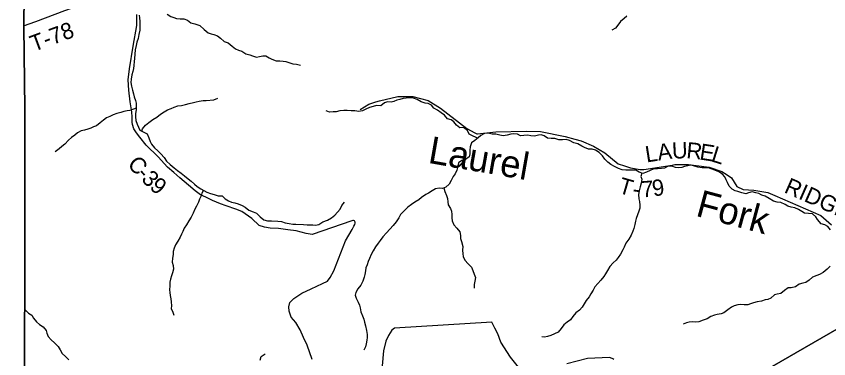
# Model space of a CAD drawing. Extents: x 1624196 to 2029251, y 146837 to 440034.
# Drawn here: x 1749573 to 1764582, y 325395 to 331725 of the extents above; entities that cross this region are included whole.
import ezdxf

# ---------------------------------------------------------------- set-up
doc = ezdxf.new("R2010")
doc.units = 0
for name, color, linetype in [('GM_X_Adjacent_County', 7, 'Continuous'), ('GM_X_County', 7, 'Continuous'), ('GM_X_County_Road', 7, 'Continuous'), ('GM_X_County_Road_Text', 7, 'Continuous'), ('GM_X_Minor_River', 7, 'Continuous'), ('GM_X_Minor_River_Text', 7, 'Continuous'), ('GM_X_Township', 7, 'Continuous'), ('GM_X_Township_Road', 7, 'Continuous'), ('GM_X_Township_Road_Text', 7, 'Continuous'), ('GM_X_Township_ROW', 7, 'Continuous')]:
    doc.layers.add(name, color=color, linetype=linetype)

msp = doc.modelspace()

# ---------------------------------------------------------------- linework, layer by layer
at = {"layer": 'GM_X_Adjacent_County'}
msp.add_lwpolyline([(1749664, 354140), (1749675, 353340), (1749751, 348058), (1749743, 339646), (1749737, 333977), (1749714, 331531), (1749733, 330019), (1749726, 322498), (1749723, 319624), (1749639, 314429), (1749573, 310374), (1749573, 310345), (1749586, 306557), (1749590, 305214), (1749604, 300900)], dxfattribs=at)
at = {"layer": 'GM_X_County'}
msp.add_lwpolyline([(1749604, 300900), (1749590, 305214), (1749586, 306557), (1749573, 310345), (1749573, 310374), (1749639, 314429), (1749723, 319624), (1749726, 322498), (1749733, 330019), (1749714, 331531), (1749737, 333977), (1749743, 339646), (1749751, 348058), (1749675, 353340), (1749664, 354140)], dxfattribs=at)
at = {"layer": 'GM_X_County_Road'}
for points in [[(1755042, 325382), (1754946, 325645), (1754881, 325791), (1754815, 325931), (1754737, 326068), (1754652, 326162), (1754615, 326273), (1754610, 326356), (1754629, 326436), (1754698, 326507), (1754849, 326605), (1755021, 326687), (1755232, 326786), (1755322, 326831), (1755375, 326896), (1755438, 327019), (1755658, 327577), (1755779, 327786), (1755809, 327845), (1755829, 327879), (1755834, 327902), (1755836, 327921), (1755829, 327933), (1755822, 327941), (1755806, 327948), (1755792, 327951), (1755772, 327944), (1755770, 327941), (1755037, 327690), (1754931, 327711), (1754744, 327761), (1754591, 327779), (1754415, 327803), (1754262, 327808), (1754160, 327824), (1754063, 327859), (1753924, 327986), (1753738, 328118), (1753627, 328161), (1753452, 328219), (1753349, 328258), (1753196, 328317), (1753075, 328384), (1752975, 328423), (1752880, 328500), (1752752, 328605), (1752594, 328739), (1752485, 328836), (1752366, 328935), (1752193, 329126), (1751976, 329340), (1751856, 329489), (1751793, 329570), (1751746, 329646), (1751723, 329726), (1751713, 329770), (1751714, 329862), (1751707, 329960), (1751677, 330145), (1751654, 330357), (1751640, 330547), (1751664, 330754), (1751733, 331170), (1751803, 331554), (1751798, 331758)], [(1758853, 325238), (1758706, 325427), (1758523, 325700), (1758467, 325856), (1758413, 325959), (1758358, 326071), (1756562, 325962), (1756510, 325924), (1756447, 325825), (1756400, 325722), (1756358, 325543), (1756303, 324919)], [(1760610, 325384), (1760592, 325396), (1760549, 325415), (1760532, 325418), (1760125, 325401), (1759742, 325302)]]:
    msp.add_lwpolyline(points, dxfattribs=at)
at = {"layer": 'GM_X_Minor_River'}
for points in [[(1751841, 331745), (1751848, 331693), (1751855, 331627), (1751853, 331469), (1751839, 331389), (1751824, 331313), (1751803, 331245), (1751786, 331187), (1751770, 331106), (1751761, 331024), (1751756, 330941), (1751749, 330888), (1751746, 330817), (1751741, 330761), (1751728, 330704), (1751707, 330644), (1751693, 330564), (1751690, 330502), (1751703, 330430), (1751720, 330361), (1751741, 330293), (1751754, 330238), (1751773, 330170), (1751786, 330118), (1751789, 330060), (1751786, 329994), (1751775, 329930), (1751774, 329864), (1751785, 329797), (1751804, 329729), (1751833, 329672), (1751858, 329620), (1751930, 329583), (1751991, 329552), (1752020, 329479), (1752045, 329412), (1752072, 329362), (1752127, 329293), (1752187, 329236), (1752244, 329185), (1752307, 329116), (1752350, 329049), (1752417, 328982), (1752488, 328925), (1752551, 328872), (1752617, 328823), (1752684, 328773), (1752751, 328718), (1752805, 328679), (1752866, 328620), (1752917, 328579), (1752985, 328536), (1753040, 328503), (1753096, 328474), (1753160, 328447), (1753228, 328428), (1753301, 328405), (1753374, 328406), (1753431, 328353), (1753492, 328314), (1753552, 328289), (1753608, 328278), (1753672, 328259), (1753746, 328230), (1753803, 328195), (1753870, 328140), (1753950, 328108), (1754010, 328083), (1754077, 328016), (1754146, 327965), (1754216, 327944), (1754286, 327941), (1754406, 327939)], [(1752361, 331761), (1752430, 331722), (1752482, 331699), (1752536, 331680), (1752604, 331679), (1752668, 331678), (1752738, 331651), (1752801, 331604), (1752873, 331585), (1752962, 331551), (1753047, 331480), (1753121, 331421), (1753172, 331398), (1753226, 331387), (1753290, 331364), (1753347, 331317), (1753413, 331260), (1753488, 331233), (1753560, 331173), (1753623, 331122), (1753679, 331099), (1753741, 331080), (1753814, 331029), (1753888, 331014), (1753940, 330995), (1754011, 330968), (1754064, 330981), (1754128, 330994), (1754182, 330991), (1754244, 330958), (1754297, 330933), (1754377, 330902), (1754441, 330899), (1754501, 330894), (1754553, 330889), (1754629, 330862), (1754681, 330845), (1754747, 330840), (1754821, 330821)], [(1760852, 331727), (1760801, 331682), (1760734, 331626), (1760683, 331561), (1760640, 331503), (1760574, 331468)], [(1751892, 329602), (1751907, 329647), (1751962, 329712), (1752021, 329759), (1752098, 329814), (1752169, 329861), (1752240, 329916), (1752303, 329959), (1752365, 329996), (1752434, 330021), (1752491, 330044), (1752557, 330071), (1752623, 330078), (1752698, 330093), (1752766, 330110), (1752845, 330133), (1752897, 330146), (1752949, 330157), (1753024, 330166), (1753080, 330165), (1753225, 330183), (1753299, 330208)], [(1758096, 329471), (1758068, 329483), (1758004, 329516), (1757942, 329548), (1757907, 329613), (1757836, 329666), (1757765, 329665), (1757704, 329710), (1757658, 329773), (1757607, 329811), (1757537, 329828), (1757481, 329897), (1757422, 329940), (1757354, 329987), (1757284, 330024), (1757243, 330083), (1757181, 330110), (1757125, 330116), (1757055, 330145), (1756981, 330184), (1756912, 330211), (1756841, 330218), (1756773, 330213), (1756721, 330207), (1756659, 330188), (1756602, 330175), (1756550, 330151), (1756500, 330138), (1756431, 330145), (1756375, 330125), (1756306, 330068), (1756230, 330073), (1756168, 330057), (1756099, 330038), (1756031, 330009), (1755970, 329979), (1755900, 329966), (1755828, 329979), (1755758, 329974), (1755688, 329983), (1755623, 329984), (1755549, 329974), (1755483, 329961), (1755429, 329958), (1755362, 329955), (1755297, 329977)], [(1751788, 330027), (1751742, 330010), (1751674, 329983), (1751623, 329978), (1751559, 329967), (1751503, 329948), (1751430, 329927), (1751364, 329900), (1751301, 329875), (1751238, 329848), (1751182, 329807), (1751125, 329756), (1751054, 329701), (1751001, 329681), (1750949, 329654), (1750898, 329639), (1750832, 329622), (1750775, 329605), (1750707, 329570), (1750656, 329527), (1750591, 329484), (1750536, 329436), (1750471, 329361), (1750418, 329318), (1750363, 329273), (1750290, 329216)], [(1761082, 328845), (1761017, 328880), (1760951, 328882), (1760884, 328881), (1760834, 328882), (1760764, 328889), (1760698, 328911), (1760627, 328948), (1760559, 328987), (1760501, 329030), (1760444, 329083), (1760404, 329146), (1760343, 329205), (1760273, 329252), (1760211, 329266), (1760143, 329271), (1760073, 329300), (1760019, 329325), (1759946, 329366), (1759874, 329387), (1759796, 329426), (1759730, 329447), (1759662, 329442), (1759598, 329442), (1759522, 329465), (1759455, 329466), (1759387, 329471), (1759324, 329516), (1759270, 329531), (1759220, 329529), (1759149, 329510), (1759077, 329517), (1759023, 329524), (1758951, 329520), (1758889, 329517), (1758833, 329546), (1758763, 329553), (1758708, 329545), (1758640, 329526), (1758570, 329517), (1758504, 329524), (1758430, 329543), (1758362, 329545), (1758292, 329562), (1758225, 329557), (1758155, 329522), (1758104, 329478), (1758047, 329427), (1757981, 329385), (1757956, 329311), (1757955, 329251), (1757954, 329181), (1757940, 329129), (1757873, 329080), (1757802, 329060), (1757740, 329015), (1757729, 328955), (1757714, 328881), (1757681, 328813), (1757644, 328761), (1757608, 328687), (1757569, 328622), (1757508, 328568), (1757445, 328539), (1757385, 328546), (1757319, 328534), (1757254, 328497), (1757188, 328458), (1757137, 328430), (1757060, 328373), (1757010, 328329), (1756937, 328288), (1756872, 328247), (1756804, 328195), (1756733, 328120), (1756670, 328060), (1756639, 328001), (1756590, 327927), (1756533, 327855), (1756476, 327790), (1756413, 327724), (1756342, 327647), (1756293, 327581), (1756260, 327529), (1756212, 327464), (1756165, 327390), (1756132, 327322), (1756101, 327246), (1756076, 327194), (1756055, 327130), (1756033, 327075), (1756024, 327020), (1756011, 326954), (1756000, 326900), (1755974, 326832), (1755936, 326753), (1755884, 326687), (1755845, 326621), (1755836, 326571), (1755853, 326515), (1755887, 326442)], [(1764615, 327775), (1764566, 327838), (1764510, 327868), (1764440, 327891), (1764377, 327966), (1764345, 328019), (1764284, 328076), (1764210, 328079), (1764134, 328084), (1764082, 328114), (1764024, 328153), (1763958, 328182), (1763890, 328195), (1763826, 328218), (1763775, 328248), (1763695, 328282), (1763631, 328290), (1763561, 328307), (1763481, 328358), (1763409, 328397), (1763347, 328420), (1763290, 328447), (1763238, 328462), (1763170, 328482), (1763099, 328463), (1763049, 328442), (1762975, 328459), (1762903, 328484), (1762851, 328500), (1762799, 328531), (1762740, 328586), (1762711, 328651), (1762685, 328703), (1762660, 328754), (1762622, 328804), (1762554, 328849), (1762477, 328878), (1762413, 328903), (1762361, 328922), (1762293, 328924), (1762242, 328921), (1762162, 328936), (1762084, 328961), (1762034, 328970), (1761976, 328960), (1761920, 328951), (1761870, 328932), (1761803, 328924), (1761753, 328931), (1761683, 328954), (1761613, 328955), (1761549, 328917), (1761492, 328910), (1761420, 328903), (1761352, 328904), (1761283, 328876), (1761215, 328841), (1761148, 328818), (1761082, 328845)], [(1761129, 328826), (1761112, 328766), (1761127, 328716), (1761116, 328639), (1761101, 328571), (1761080, 328499), (1761070, 328433), (1761075, 328349), (1761084, 328299), (1761091, 328234), (1761091, 328178), (1761074, 328122), (1761049, 328052), (1761026, 327988), (1761012, 327936), (1761001, 327874), (1760980, 327804), (1760965, 327752), (1760930, 327678), (1760887, 327603), (1760832, 327531), (1760802, 327457), (1760777, 327405), (1760734, 327331), (1760695, 327268), (1760654, 327214), (1760598, 327168), (1760539, 327099), (1760498, 327029), (1760459, 326967), (1760426, 326914), (1760373, 326850), (1760264, 326723), (1760233, 326665), (1760186, 326595), (1760155, 326540), (1760102, 326472), (1760061, 326410), (1760029, 326348), (1759978, 326291), (1759909, 326245), (1759852, 326174), (1759813, 326116), (1759749, 326073), (1759686, 326021), (1759637, 325956), (1759584, 325888), (1759517, 325855), (1759449, 325825), (1759385, 325808), (1759334, 325797), (1759282, 325799)], [(1757474, 328552), (1757493, 328486), (1757520, 328412), (1757537, 328357), (1757547, 328295), (1757554, 328240), (1757597, 328174), (1757615, 328123), (1757620, 328063), (1757618, 328001), (1757627, 327941), (1757658, 327872), (1757714, 327811), (1757765, 327740), (1757780, 327674), (1757781, 327616), (1757797, 327565), (1757820, 327471), (1757817, 327402), (1757822, 327336), (1757830, 327284), (1757857, 327215), (1757922, 327152), (1757980, 327089), (1758009, 327027), (1758034, 326958), (1758056, 326894), (1758045, 326832), (1758032, 326766), (1758033, 326699)], [(1753030, 328510), (1753004, 328456), (1752987, 328404), (1752960, 328342), (1752939, 328287), (1752901, 328215), (1752874, 328157), (1752839, 328086), (1752806, 328014), (1752759, 327945), (1752715, 327867), (1752678, 327806), (1752653, 327746), (1752624, 327695), (1752601, 327641), (1752560, 327571), (1752513, 327502), (1752490, 327440), (1752471, 327375), (1752470, 327320), (1752461, 327255), (1752455, 327182), (1752472, 327118), (1752475, 327052), (1752462, 326982), (1752439, 326930), (1752420, 326863), (1752411, 326811), (1752408, 326745), (1752407, 326670), (1752412, 326620), (1752419, 326562), (1752428, 326500), (1752437, 326448), (1752438, 326373), (1752437, 326321), (1752466, 326255), (1752483, 326198)], [(1755050, 327867), (1755099, 327866), (1755164, 327876), (1755236, 327925), (1755323, 327958), (1755396, 328001), (1755460, 328051), (1755505, 328102), (1755556, 328158), (1755585, 328228), (1755638, 328287)], [(1754406, 327939), (1754476, 327930), (1754542, 327909), (1754616, 327892), (1754684, 327882), (1754738, 327882), (1754878, 327875), (1754950, 327868), (1755050, 327867)], [(1764607, 327109), (1764555, 327049), (1764482, 326988), (1764409, 326954), (1764359, 326935), (1764284, 326900), (1764223, 326848), (1764157, 326805), (1764104, 326789), (1764036, 326776), (1763965, 326725), (1763885, 326708), (1763835, 326706), (1763762, 326659), (1763695, 326598), (1763629, 326590), (1763579, 326575), (1763514, 326515), (1763459, 326492), (1763405, 326481), (1763337, 326459), (1763260, 326448), (1763194, 326431), (1763139, 326412), (1763089, 326392), (1763021, 326393), (1762955, 326396), (1762905, 326390), (1762834, 326375), (1762784, 326350), (1762715, 326300), (1762644, 326243), (1762594, 326223), (1762523, 326212), (1762473, 326203), (1762405, 326178), (1762336, 326130), (1762260, 326107), (1762183, 326078), (1762125, 326072), (1762073, 326077), (1762004, 326072), (1761954, 326060), (1761892, 326033)], [(1749733, 326303), (1749747, 326296), (1749798, 326237), (1749863, 326200), (1749894, 326145), (1749945, 326078), (1750005, 326029), (1750072, 325984), (1750123, 325915), (1750136, 325865), (1750163, 325808), (1750220, 325745), (1750278, 325692), (1750345, 325621), (1750384, 325559), (1750421, 325490), (1750480, 325439), (1750543, 325378)], [(1755887, 326442), (1755912, 326388), (1755924, 326337), (1755939, 326261), (1755970, 326186), (1755991, 326126), (1756009, 326069), (1756024, 326001), (1756045, 325916), (1756054, 325846), (1756054, 325788), (1756049, 325736), (1756036, 325668), (1756023, 325618), (1755991, 325552)], [(1754077, 325368), (1754100, 325434), (1754169, 325489)]]:
    msp.add_lwpolyline(points, dxfattribs=at)
at = {"layer": 'GM_X_Township'}
for points in [[(1749726, 322498), (1749733, 330019), (1749714, 331531), (1749737, 333977), (1749743, 339646), (1749751, 348058), (1749675, 353340), (1749664, 354140)], [(1761425, 324031), (1767163, 327348), (1767227, 327378), (1767481, 327848), (1767655, 328180), (1768490, 329772), (1768529, 329907), (1768606, 330174), (1769157, 332079), (1769238, 332406), (1769273, 332629), (1769752, 333605), (1770127, 334423), (1770829, 335984), (1772047, 338659), (1772145, 338706), (1778974, 342355)], [(1778974, 342355), (1772145, 338706), (1772047, 338659), (1770829, 335984), (1770127, 334423), (1769752, 333605), (1769273, 332629), (1769238, 332406), (1769157, 332079), (1768606, 330174), (1768529, 329907), (1768490, 329772), (1767655, 328180), (1767481, 327848), (1767227, 327378), (1767163, 327348), (1761425, 324031)]]:
    msp.add_lwpolyline(points, dxfattribs=at)
at = {"layer": 'GM_X_Township_Road'}
for points in [[(1749710, 331548), (1749933, 331626), (1750469, 331831), (1750837, 331963), (1750989, 331999), (1751142, 332057), (1751288, 332117), (1751460, 332207), (1751601, 332301), (1751727, 332351), (1751900, 332462)], [(1759892, 329455), (1760006, 329425), (1760237, 329324), (1760446, 329199), (1760694, 328997), (1760806, 328958), (1760918, 328926), (1761098, 328894), (1761167, 328892), (1761691, 328974), (1761738, 328982), (1761994, 328986), (1762373, 328934), (1762608, 328856), (1762705, 328794), (1762783, 328739), (1762883, 328580), (1762999, 328520), (1763198, 328512), (1763454, 328465), (1763585, 328414), (1764437, 328040), (1764632, 327872)]]:
    msp.add_lwpolyline(points, dxfattribs=at)
at = {"layer": 'GM_X_Township_ROW'}
msp.add_lwpolyline([(1755926, 330001), (1756089, 330098), (1756213, 330140), (1756285, 330162), (1756623, 330241), (1756777, 330242), (1756898, 330240), (1757183, 330169), (1757410, 330029), (1757895, 329651), (1758047, 329571), (1758082, 329552), (1758094, 329553), (1758435, 329588), (1758990, 329601), (1759260, 329596), (1759715, 329501), (1759892, 329455)], dxfattribs=at)

# ---------------------------------------------------------------- texts
at = {"layer": 'GM_X_County_Road_Text'}
for s, rotation, p in [('C', 313.3839, (1751611, 328974)), ('-', 313.5516, (1751781, 328794)), ('3', 314.268, (1751869, 328702)), ('9', 319.5832, (1752020, 328549))]:
    msp.add_text(s, height=300, rotation=rotation, dxfattribs=at).set_placement(p)
at = {"layer": 'GM_X_Minor_River_Text'}
for s, rotation, p in [('Laurel', 349.9972, (1757165, 329018)), ('Fork', 344.997, (1762107, 328040))]:
    msp.add_text(s, height=500, rotation=rotation, dxfattribs=at).set_placement(p)
at = {"layer": 'GM_X_Township_Road_Text'}
for s, rotation, p in [('T-78', 20.2247, (1749895, 331065)), ('L', 8.8938, (1761216, 329021)), ('A', 8.0698, (1761436, 329056)), ('U', 1.993, (1761690, 329092)), ('R', 354.5434, (1761943, 329102)), ('E', 351.2535, (1762184, 329079)), ('L', 342.5639, (1762394, 329048)), ('T', 343.9687, (1760680, 328465)), ('9', 8.9332, (1761343, 328393)), ('RIDGE', 336.1514, (1763741, 328476)), ('7', 4.6188, (1761135, 328375)), ('-', 352.5499, (1760944, 328393))]:
    msp.add_text(s, height=300, rotation=rotation, dxfattribs=at).set_placement(p)

doc.saveas('drawing.dxf')
